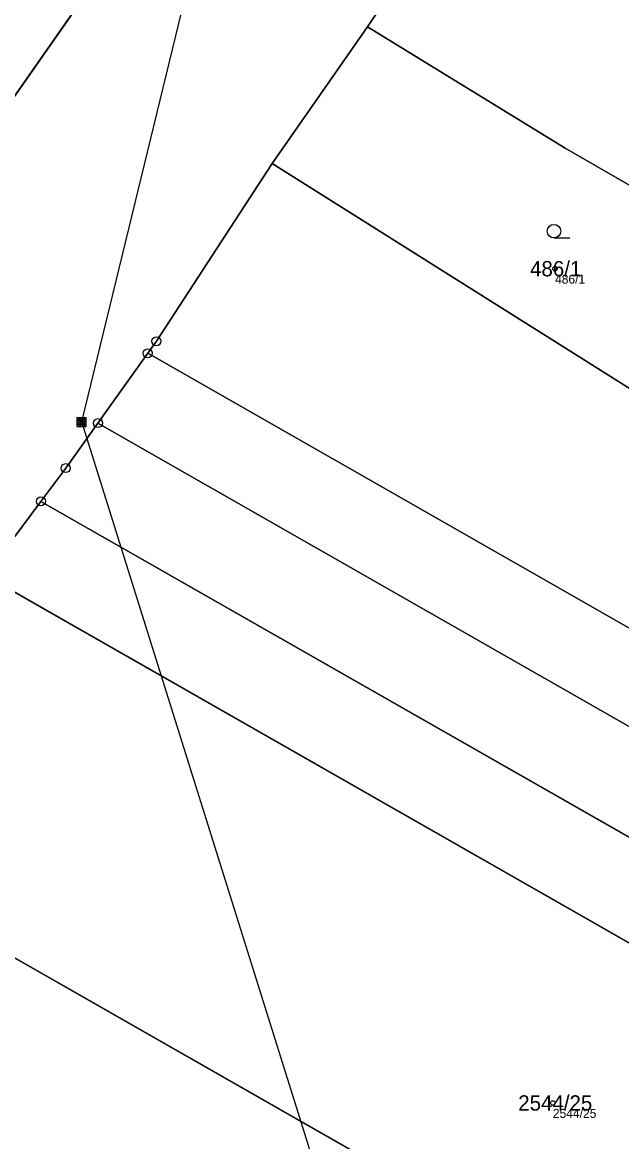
# Model space of a CAD drawing. Extents: x -761891 to -756141, y -1178507 to -1171885.
# Drawn here: x -759631.4 to -759564.9, y -1174622.4 to -1174498.1 of the extents above; entities that cross this region are included whole.
import ezdxf

# ---------------------------------------------------------------- set-up
doc = ezdxf.new("R2010")
doc.units = 0
for name, color, linetype in [('Definiční body', 7, 'Continuous'), ('Hranice parcel', 7, 'Continuous'), ('Parcelní čísla', 7, 'Continuous'), ('Polygon parcely', 7, 'Continuous'), ('Poz předměty', 7, 'Continuous'), ('Značky bodu BP', 7, 'Continuous'), ('Značky kultur', 7, 'Continuous')]:
    doc.layers.add(name, color=color, linetype=linetype)

msp = doc.modelspace()

# ---------------------------------------------------------------- linework, layer by layer
at = {"layer": 'Definiční body'}
for centre in [(-759572.31, -1174525.44), (-759572.55, -1174618.12)]:
    msp.add_circle(centre, 0.25, dxfattribs=at)
at = {"layer": 'Hranice parcel'}
for p, q in [((-759690.17, -1174589.11), (-759597.56, -1174456.56)), ((-759582.38, -1174482.59), (-759593.13, -1174498.58)), ((-759593.13, -1174498.58), (-759603.68, -1174513.77)), ((-759603.68, -1174513.77), (-759553.98, -1174545.09)), ((-759623.04, -1174542.6), (-759617.5, -1174534.84)), ((-759617.5, -1174534.84), (-759474.05, -1174616.84)), ((-759623.04, -1174542.6), (-759476.12, -1174626.57)), ((-759635.51, -1174559.54), (-759629.36, -1174551.29)), ((-759478.45, -1174637.53), (-759629.36, -1174551.29)), ((-759635.51, -1174559.54), (-759480.68, -1174648.02)), ((-759656.59, -1174588.11), (-759496.74, -1174679.48))]:
    msp.add_line(p, q, dxfattribs=at)
for points in [[(-759544.22, -1174527.62), (-759571.17, -1174512.06), (-759593.13, -1174498.58)], [(-759617.5, -1174534.84), (-759616.54, -1174533.5), (-759603.68, -1174513.77)], [(-759629.36, -1174551.29), (-759626.61, -1174547.6), (-759623.04, -1174542.6)]]:
    msp.add_lwpolyline(points, dxfattribs=at)
at = {"layer": 'Polygon parcely'}
for points in [[(-759597.56, -1174456.56), (-759630.08, -1174442.4), (-759644.12, -1174476.16), (-759665.03, -1174528.25), (-759686.35, -1174579.49), (-759690.17, -1174589.11)], [(-759578.03, -1174485.06), (-759582.38, -1174482.59), (-759593.13, -1174498.58), (-759571.17, -1174512.06), (-759544.22, -1174527.62), (-759519.32, -1174541.48), (-759486.95, -1174559.5), (-759468.59, -1174546.98), (-759494.56, -1174532.35), (-759499.8, -1174529.38), (-759538.93, -1174507.21)], [(-759593.13, -1174498.58), (-759603.68, -1174513.77), (-759553.98, -1174545.09), (-759544.22, -1174527.62), (-759571.17, -1174512.06)], [(-759467.21, -1174586.95), (-759471.54, -1174585.42), (-759477.15, -1174583.29), (-759481.07, -1174581.88), (-759484.46, -1174580.66), (-759498.73, -1174573.94), (-759502.71, -1174572.61), (-759506.95, -1174571.19), (-759518.34, -1174565.43), (-759528.28, -1174559.89), (-759547.49, -1174549.18), (-759553.98, -1174545.09), (-759603.68, -1174513.77), (-759616.54, -1174533.5), (-759617.5, -1174534.84), (-759474.05, -1174616.84), (-759470.79, -1174601.54), (-759471.62, -1174601.29)], [(-759476.12, -1174626.57), (-759474.05, -1174616.84), (-759617.5, -1174534.84), (-759623.04, -1174542.6)], [(-759623.04, -1174542.6), (-759626.61, -1174547.6), (-759629.36, -1174551.29), (-759478.45, -1174637.53), (-759476.12, -1174626.57)], [(-759635.51, -1174559.54), (-759480.68, -1174648.02), (-759478.45, -1174637.53), (-759629.36, -1174551.29)], [(-759496.74, -1174679.48), (-759482.39, -1174656.06), (-759480.68, -1174648.02), (-759635.51, -1174559.54), (-759638.79, -1174563.94), (-759651.87, -1174581.41), (-759656.59, -1174588.11)], [(-759507.49, -1174697.02), (-759496.74, -1174679.48), (-759656.59, -1174588.11), (-759663, -1174597.2), (-759668.08, -1174605.24)]]:
    msp.add_lwpolyline(points, close=True, dxfattribs=at)
msp.add_lwpolyline([(-759689.16, -1174637.7), (-759678.04, -1174620.73), (-759673.01, -1174613.05), (-759668.08, -1174605.24), (-759663, -1174597.2), (-759656.59, -1174588.11), (-759651.87, -1174581.41), (-759638.79, -1174563.94), (-759635.51, -1174559.54), (-759629.36, -1174551.29), (-759626.61, -1174547.6), (-759623.04, -1174542.6), (-759617.5, -1174534.84), (-759616.54, -1174533.5), (-759603.68, -1174513.77), (-759593.13, -1174498.58), (-759582.38, -1174482.59), (-759573.77, -1174466.92), (-759597.56, -1174456.56), (-759690.17, -1174589.11), (-759710.2, -1174639.54)], dxfattribs=at)
at = {"layer": 'Poz předměty'}
for p, q in [((-759624.82, -1174542.46), (-759604.46, -1174458.64)), ((-759625.32, -1174541.96), (-759624.32, -1174541.96)), ((-759625.32, -1174542.96), (-759625.32, -1174541.96)), ((-759625.32, -1174542.16), (-759624.32, -1174542.16)), ((-759625.12, -1174542.96), (-759625.12, -1174541.96)), ((-759624.92, -1174542.96), (-759624.92, -1174541.96)), ((-759624.72, -1174542.96), (-759624.72, -1174541.96)), ((-759624.52, -1174542.96), (-759624.52, -1174541.96)), ((-759624.32, -1174542.96), (-759624.32, -1174541.96)), ((-759625.32, -1174542.36), (-759624.32, -1174542.36)), ((-759625.32, -1174542.56), (-759624.32, -1174542.56)), ((-759625.32, -1174542.76), (-759624.32, -1174542.76)), ((-759625.32, -1174542.96), (-759624.32, -1174542.96)), ((-759594.08, -1174640.65), (-759624.82, -1174542.46))]:
    msp.add_line(p, q, dxfattribs=at)
at = {"layer": 'Značky bodu BP'}
for centre, radius in [((-759616.54, -1174533.5), 0.5), ((-759616.54, -1174533.5), 0.5), ((-759616.54, -1174533.5), 0.0303), ((-759616.54, -1174533.5), 0.0303), ((-759617.5, -1174534.84), 0.5), ((-759617.5, -1174534.84), 0.0303), ((-759623.04, -1174542.6), 0.5), ((-759623.04, -1174542.6), 0.0303), ((-759626.61, -1174547.6), 0.5), ((-759626.61, -1174547.6), 0.5), ((-759626.61, -1174547.6), 0.0303), ((-759626.61, -1174547.6), 0.0303), ((-759629.36, -1174551.29), 0.5), ((-759629.36, -1174551.29), 0.0303)]:
    msp.add_circle(centre, radius, dxfattribs=at)
at = {"layer": 'Značky kultur'}
msp.add_line((-759572.43, -1174522.02), (-759570.68, -1174522.02), dxfattribs=at)
msp.add_circle((-759572.43, -1174521.27), 0.75, dxfattribs=at)

# ---------------------------------------------------------------- texts
at = {"layer": 'Definiční body'}
for s, p in [('486/1', (-759572.31, -1174527.1)), ('2544/25', (-759572.55, -1174619.78))]:
    msp.add_text(s, height=1, dxfattribs=at).set_placement(p)
at = {"layer": 'Parcelní čísla'}
for s, p in [('486/1', (-759575.08, -1174526.29)), ('2544/25', (-759576.39, -1174618.97))]:
    msp.add_text(s, height=1.7, dxfattribs=at).set_placement(p)

doc.saveas('drawing.dxf')
